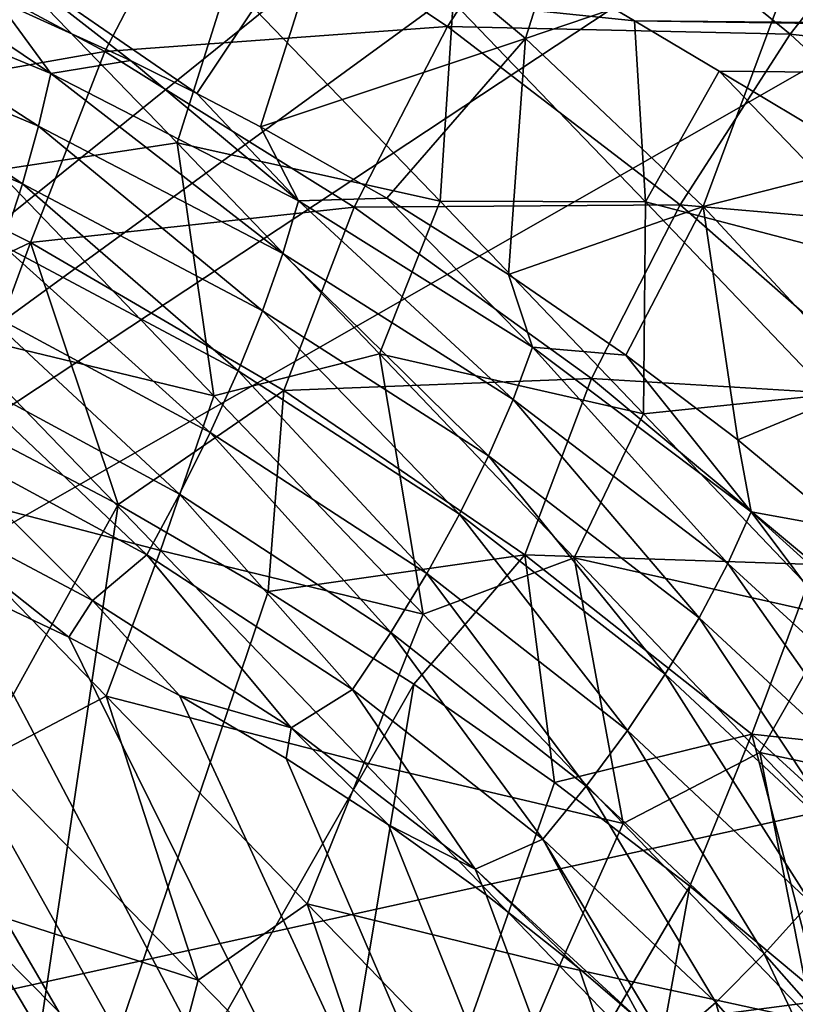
# Model space of a CAD drawing. Header units: metres. Extents: x -109 to 109, y -78 to 121.
# Tile 905 of 1056: x 17.43 to 20.88, y -4.25 to 0.13. Entities that reach past the tile are written whole.
import ezdxf

# ---------------------------------------------------------------- set-up
doc = ezdxf.new("R2010")
doc.units = ezdxf.units.M
doc.layers.add('solid_508554_SW0001', color=7, linetype='CONTINUOUS')

msp = doc.modelspace()

# ---------------------------------------------------------------- linework, layer by layer
at = {"layer": 'solid_508554_SW0001'}
for points in [[(4.682198, 13.057236, -8.693299), (50.351505, -7.183285, 2.992571), (32.970078, 13.057232, -8.693296)], [(4.682198, 13.057236, -8.693299), (4.682198, -7.183285, 2.992571), (50.351505, -7.183285, 2.992571)], [(20.057766, 1.262285, -33.945652), (18.843273, 0.745617, -35.289307), (19.677258, 0.050968, -35.363419)], [(20.897398, 0.466068, -34.044376), (20.057766, 1.262285, -33.945652), (19.677258, 0.050968, -35.363419)], [(19.329386, 0.103913, -40.997868), (18.241541, 0.829169, -41.048298), (19.842445, 0.893111, -39.644836)], [(19.329386, 0.103913, -40.997868), (19.842445, 0.893111, -39.644836), (20.853548, 0.070088, -39.590946)], [(20.853548, 0.070088, -39.590946), (19.842445, 0.893111, -39.644836), (21.435844, 0.811716, -38.323162)], [(17.806376, -0.00751, -42.486462), (16.65032, 0.611005, -42.538979), (18.241541, 0.829169, -41.048298)], [(17.806376, -0.00751, -42.486462), (18.241541, 0.829169, -41.048298), (19.329386, 0.103913, -40.997868)], [(20.853548, 0.070088, -39.590946), (21.435844, 0.811716, -38.323162), (22.36277, -0.099527, -38.259109)], [(17.296089, 0.439445, -36.667595), (18.215332, -0.194318, -36.744305), (18.843273, 0.745617, -35.289307)], [(18.843273, 0.745617, -35.289307), (18.215332, -0.194318, -36.744305), (18.4991, -0.342858, -36.685707)], [(18.843273, 0.745617, -35.289307), (18.4991, -0.342858, -36.685707), (19.677258, 0.050968, -35.363419)], [(16.352985, -8.243653, -0.269029), (15.998173, 0.732994, -5.041996), (50.503654, 0.732994, -5.041996)], [(50.858467, -8.243653, -0.269029), (16.352985, -8.243653, -0.269029), (50.503654, 0.732994, -5.041996)], [(16.302612, -0.27264, -44.061314), (16.65032, 0.611005, -42.538979), (17.806376, -0.00751, -42.486462)], [(19.355053, 0.211807, 23.630499), (20.160786, 0.129449, 23.551237), (19.365168, 0.600049, 23.812435)], [(19.365168, 0.600049, 23.812435), (80.814987, -0.504348, 22.077095), (80.836388, 0.258492, 22.427221)], [(19.365168, 0.600049, 23.812435), (20.160786, 0.129449, 23.551237), (80.814987, -0.504348, 22.077095)], [(18.128181, -0.413152, 23.613346), (17.195753, 0.549621, 24.020271), (17.325594, -0.535533, 23.809845)], [(18.355581, 0.305772, 23.77194), (17.195753, 0.549621, 24.020271), (18.128181, -0.413152, 23.613346)], [(17.365829, 0.446036, 19.792837), (18.747051, 0.36454, 19.662416), (11.499606, -5.473651, 10.319358)], [(16.71336, 0.471503, -36.993534), (16.415739, 0.370642, -37.258183), (17.56678, -0.10533, -37.081413)], [(17.324183, 0.224012, -36.903992), (16.71336, 0.471503, -36.993534), (17.56678, -0.10533, -37.081413)], [(17.296089, 0.439445, -36.667595), (17.324183, 0.224012, -36.903992), (17.919937, -0.047763, -36.801228)], [(17.296089, 0.439445, -36.667595), (17.919937, -0.047763, -36.801228), (18.215332, -0.194318, -36.744305)], [(20.897398, 0.466068, -34.044376), (19.677258, 0.050968, -35.363419), (20.466948, -0.697145, -35.379063)], [(21.685045, -0.38674, -34.073174), (20.897398, 0.466068, -34.044376), (20.466948, -0.697145, -35.379063)], [(18.747051, 0.36454, 19.662416), (19.455683, 0.327391, 19.602966), (11.499606, -5.473651, 10.319358)], [(16.415739, 0.370642, -37.258183), (16.374912, 0.138669, -37.455421), (17.512014, -0.339706, -37.272354)], [(17.56678, -0.10533, -37.081413), (16.415739, 0.370642, -37.258183), (17.512014, -0.339706, -37.272354)], [(19.455683, 0.327391, 19.602966), (20.223782, 0.292302, 19.546812), (11.499606, -5.473651, 10.319358)], [(20.223782, 0.292302, 19.546812), (21.514145, 0.252376, 19.482918), (11.499606, -5.473651, 10.319358)], [(19.297771, -0.673126, 23.281628), (18.355581, 0.305772, 23.77194), (18.128181, -0.413152, 23.613346)], [(19.355053, 0.211807, 23.630499), (18.355581, 0.305772, 23.77194), (19.297771, -0.673126, 23.281628)], [(21.514145, 0.252376, 19.482918), (36.336609, -0.013959, 19.056692), (11.499606, -5.473651, 10.319358)], [(17.919937, -0.047763, -36.801228), (17.324183, 0.224012, -36.903992), (17.56678, -0.10533, -37.081413)], [(20.209873, -0.676612, 23.12985), (19.355053, 0.211807, 23.630499), (19.297771, -0.673126, 23.281628)], [(20.209873, -0.676612, 23.12985), (20.160786, 0.129449, 23.551237), (19.355053, 0.211807, 23.630499)], [(16.374912, 0.138669, -37.455421), (16.319746, -0.117951, -37.615059), (17.439842, -0.596147, -37.425381)], [(17.512014, -0.339706, -37.272354), (16.374912, 0.138669, -37.455421), (17.439842, -0.596147, -37.425381)], [(18.915497, -0.700157, -42.375679), (17.806376, -0.00751, -42.486462), (19.329386, 0.103913, -40.997868)], [(18.915497, -0.700157, -42.375679), (19.329386, 0.103913, -40.997868), (20.364447, -0.688884, -40.887524)], [(20.364447, -0.688884, -40.887524), (19.329386, 0.103913, -40.997868), (20.853548, 0.070088, -39.590946)], [(20.160786, 0.129449, 23.551237), (80.807899, -0.741484, 21.95208), (80.814987, -0.504348, 22.077095)], [(20.160786, 0.129449, 23.551237), (20.537638, -0.094845, 23.415989), (80.807899, -0.741484, 21.95208)], [(20.209873, -0.676612, 23.12985), (20.537638, -0.094845, 23.415989), (20.160786, 0.129449, 23.551237)], [(19.677258, 0.050968, -35.363419), (18.4991, -0.342858, -36.685707), (19.060211, -0.660235, -36.557884)], [(19.677258, 0.050968, -35.363419), (19.060211, -0.660235, -36.557884), (19.60186, -0.998827, -36.418243)], [(19.677258, 0.050968, -35.363419), (19.60186, -0.998827, -36.418243), (20.466948, -0.697145, -35.379063)], [(20.364447, -0.688884, -40.887524), (20.853548, 0.070088, -39.590946), (21.80649, -0.813525, -39.474796)], [(21.80649, -0.813525, -39.474796), (20.853548, 0.070088, -39.590946), (22.36277, -0.099527, -38.259109)], [(36.336609, -0.013959, 19.056692), (51.15913, -0.279357, 18.631968), (11.499606, -5.473651, 10.319358)], [(17.476696, -0.856397, -43.945061), (16.302612, -0.27264, -44.061314), (17.806376, -0.00751, -42.486462)], [(17.476696, -0.856397, -43.945061), (17.806376, -0.00751, -42.486462), (18.915497, -0.700157, -42.375679)], [(17.919937, -0.047763, -36.801228), (17.56678, -0.10533, -37.081413), (18.667307, -0.671057, -36.856579)], [(18.215332, -0.194318, -36.744305), (17.919937, -0.047763, -36.801228), (18.667307, -0.671057, -36.856579)], [(17.439842, -0.596147, -37.425381), (16.319746, -0.117951, -37.615059), (17.351969, -0.868603, -37.536888)], [(17.56678, -0.10533, -37.081413), (17.512014, -0.339706, -37.272354), (18.59734, -0.906055, -37.041687)], [(18.667307, -0.671057, -36.856579), (17.56678, -0.10533, -37.081413), (18.59734, -0.906055, -37.041687)], [(21.39492, -0.986534, 22.83201), (20.537638, -0.094845, 23.415989), (20.209873, -0.676612, 23.12985)], [(20.537638, -0.094845, 23.415989), (20.913836, -0.319681, 23.273031), (80.807899, -0.741484, 21.95208)], [(21.39492, -0.986534, 22.83201), (20.913836, -0.319681, 23.273031), (20.537638, -0.094845, 23.415989)], [(18.4991, -0.342858, -36.685707), (18.215332, -0.194318, -36.744305), (18.667307, -0.671057, -36.856579)], [(51.15913, -0.279357, 18.631968), (51.501217, -5.473651, 10.319358), (11.499606, -5.473651, 10.319358)], [(16.478418, -1.328884, -45.519634), (16.302612, -0.27264, -44.061314), (17.476696, -0.856397, -43.945061)], [(17.512014, -0.339706, -37.272354), (17.439842, -0.596147, -37.425381), (18.507156, -1.160277, -37.188732)], [(18.59734, -0.906055, -37.041687), (17.512014, -0.339706, -37.272354), (18.507156, -1.160277, -37.188732)], [(19.060211, -0.660235, -36.557884), (18.4991, -0.342858, -36.685707), (18.667307, -0.671057, -36.856579)], [(21.685045, -0.38674, -34.073174), (20.466948, -0.697145, -35.379063), (21.206528, -1.493669, -35.335846)], [(18.128181, -0.413152, 23.613346), (17.325594, -0.535533, 23.809845), (18.291737, -1.538502, 23.348583)], [(19.028263, -1.351739, 23.138451), (18.128181, -0.413152, 23.613346), (18.291737, -1.538502, 23.348583)], [(19.297771, -0.673126, 23.281628), (18.128181, -0.413152, 23.613346), (19.028263, -1.351739, 23.138451)], [(18.291737, -1.538502, 23.348583), (17.325594, -0.535533, 23.809845), (17.115656, -1.255039, 23.832382)], [(17.439842, -0.596147, -37.425381), (17.351969, -0.868603, -37.536888), (18.398884, -1.427725, -37.294247)], [(18.507156, -1.160277, -37.188732), (17.439842, -0.596147, -37.425381), (18.398884, -1.427725, -37.294247)], [(18.602972, -1.51592, -43.772789), (17.476696, -0.856397, -43.945061), (18.915497, -0.700157, -42.375679)], [(18.667307, -0.671057, -36.856579), (18.59734, -0.906055, -37.041687), (19.622028, -1.555853, -36.76495)], [(18.602972, -1.51592, -43.772789), (18.915497, -0.700157, -42.375679), (19.970673, -1.462144, -42.207588)], [(19.060211, -0.660235, -36.557884), (18.667307, -0.671057, -36.856579), (19.708242, -1.322292, -36.584984)], [(19.708242, -1.322292, -36.584984), (18.667307, -0.671057, -36.856579), (19.622028, -1.555853, -36.76495)], [(19.970673, -1.462144, -42.207588), (18.915497, -0.700157, -42.375679), (20.364447, -0.688884, -40.887524)], [(20.201107, -1.618908, 22.718075), (19.297771, -0.673126, 23.281628), (19.028263, -1.351739, 23.138451)], [(19.60186, -0.998827, -36.418243), (19.060211, -0.660235, -36.557884), (19.708242, -1.322292, -36.584984)], [(20.209873, -0.676612, 23.12985), (19.297771, -0.673126, 23.281628), (20.201107, -1.618908, 22.718075)], [(20.466948, -0.697145, -35.379063), (19.60186, -0.998827, -36.418243), (20.122663, -1.357537, -36.267246)], [(19.970673, -1.462144, -42.207588), (20.364447, -0.688884, -40.887524), (21.339851, -1.544225, -40.717842)], [(20.466948, -0.697145, -35.379063), (20.122663, -1.357537, -36.267246), (20.621311, -1.735253, -36.105358)], [(21.029217, -1.532822, 22.567429), (20.209873, -0.676612, 23.12985), (20.201107, -1.618908, 22.718075)], [(21.39492, -0.986534, 22.83201), (20.209873, -0.676612, 23.12985), (21.029217, -1.532822, 22.567429)], [(21.339851, -1.544225, -40.717842), (20.364447, -0.688884, -40.887524), (21.80649, -0.813525, -39.474796)], [(20.466948, -0.697145, -35.379063), (20.621311, -1.735253, -36.105358), (21.206528, -1.493669, -35.335846)], [(17.179888, -1.661398, -45.408371), (16.478418, -1.328884, -45.519634), (17.476696, -0.856397, -43.945061)], [(17.865051, -2.021651, -45.277981), (17.179888, -1.661398, -45.408371), (17.476696, -0.856397, -43.945061)], [(17.351969, -0.868603, -37.536888), (17.250463, -1.150646, -37.604244), (18.275078, -1.702087, -37.35574)], [(18.398884, -1.427725, -37.294247), (17.351969, -0.868603, -37.536888), (18.275078, -1.702087, -37.35574)], [(17.865051, -2.021651, -45.277981), (17.476696, -0.856397, -43.945061), (18.602972, -1.51592, -43.772789)], [(18.59734, -0.906055, -37.041687), (18.507156, -1.160277, -37.188732), (19.51306, -1.805571, -36.90686)], [(19.622028, -1.555853, -36.76495), (18.59734, -0.906055, -37.041687), (19.51306, -1.805571, -36.90686)], [(20.122663, -1.357537, -36.267246), (19.60186, -0.998827, -36.418243), (19.708242, -1.322292, -36.584984)], [(5.75, -1.179039, -37.981754), (5.75, -14.267006, -31.022758), (23.401785, -14.267006, -31.022758)], [(11.492039, -1.179039, -37.981754), (5.75, -1.179039, -37.981754), (23.401785, -14.267006, -31.022758)], [(12.079011, -1.191464, -37.975147), (11.492039, -1.179039, -37.981754), (23.401785, -14.267006, -31.022758)], [(17.250463, -1.150646, -37.604244), (17.137726, -1.435619, -37.625858), (18.13866, -1.976891, -37.371758)], [(18.275078, -1.702087, -37.35574), (17.250463, -1.150646, -37.604244), (18.13866, -1.976891, -37.371758)], [(18.507156, -1.160277, -37.188732), (18.398884, -1.427725, -37.294247), (19.383907, -2.065552, -37.00737)], [(19.51306, -1.805571, -36.90686), (18.507156, -1.160277, -37.188732), (19.383907, -2.065552, -37.00737)], [(12.66514, -1.22836, -37.955528), (12.079011, -1.191464, -37.975147), (23.401785, -14.267006, -31.022758)], [(13.248817, -1.289446, -37.92305), (12.66514, -1.22836, -37.955528), (23.401785, -14.267006, -31.022758)], [(18.054108, -2.226702, 23.381386), (17.115656, -1.255039, 23.832382), (16.88817, -1.92335, 23.957788)], [(18.291737, -1.538502, 23.348583), (17.115656, -1.255039, 23.832382), (18.054108, -2.226702, 23.381386)], [(13.828406, -1.374439, -37.877857), (13.248817, -1.289446, -37.92305), (23.401785, -14.267006, -31.022758)], [(19.028263, -1.351739, 23.138451), (18.291737, -1.538502, 23.348583), (19.221352, -2.51046, 22.80784)], [(19.893023, -2.258762, 22.59342), (19.028263, -1.351739, 23.138451), (19.221352, -2.51046, 22.80784)], [(20.201107, -1.618908, 22.718075), (19.028263, -1.351739, 23.138451), (19.893023, -2.258762, 22.59342)], [(19.708242, -1.322292, -36.584984), (19.622028, -1.555853, -36.76495), (20.576706, -2.28427, -36.443584)], [(20.67988, -2.054435, -36.267788), (19.708242, -1.322292, -36.584984), (20.576706, -2.28427, -36.443584)], [(20.122663, -1.357537, -36.267246), (19.708242, -1.322292, -36.584984), (20.67988, -2.054435, -36.267788)], [(20.621311, -1.735253, -36.105358), (20.122663, -1.357537, -36.267246), (20.67988, -2.054435, -36.267788)], [(14.402382, -1.483089, -37.820087), (13.828406, -1.374439, -37.877857), (23.401785, -14.267006, -31.022758)], [(17.137726, -1.435619, -37.625858), (17.016415, -1.7168, -37.601219), (17.992851, -2.245653, -37.341927)], [(18.13866, -1.976891, -37.371758), (17.137726, -1.435619, -37.625858), (17.992851, -2.245653, -37.341927)], [(18.398884, -1.427725, -37.294247), (18.275078, -1.702087, -37.35574), (19.237621, -2.329663, -37.06411)], [(19.383907, -2.065552, -37.00737), (18.398884, -1.427725, -37.294247), (19.237621, -2.329663, -37.06411)], [(14.969281, -1.615147, -37.74987), (14.402382, -1.483089, -37.820087), (23.401785, -14.267006, -31.022758)], [(19.674324, -2.246625, -43.545845), (18.602972, -1.51592, -43.772789), (19.970673, -1.462144, -42.207588)], [(19.674324, -2.246625, -43.545845), (19.970673, -1.462144, -42.207588), (20.964897, -2.288681, -41.983131)], [(20.964897, -2.288681, -41.983131), (19.970673, -1.462144, -42.207588), (21.339851, -1.544225, -40.717842)], [(18.532372, -2.408806, -45.128765), (17.865051, -2.021651, -45.277981), (18.602972, -1.51592, -43.772789)], [(18.532372, -2.408806, -45.128765), (18.602972, -1.51592, -43.772789), (19.674324, -2.246625, -43.545845)], [(21.206528, -1.493669, -35.335846), (20.621311, -1.735253, -36.105358), (21.096601, -2.130764, -35.932964)], [(19.221352, -2.51046, 22.80784), (18.291737, -1.538502, 23.348583), (18.054108, -2.226702, 23.381386)], [(19.622028, -1.555853, -36.76495), (19.51306, -1.805571, -36.90686), (20.448526, -2.527012, -36.581501)], [(20.576706, -2.28427, -36.443584), (19.622028, -1.555853, -36.76495), (20.448526, -2.527012, -36.581501)], [(21.029217, -1.532822, 22.567429), (20.201107, -1.618908, 22.718075), (21.062078, -2.522073, 22.079882)], [(15.527662, -1.770331, -37.667358), (14.969281, -1.615147, -37.74987), (23.401785, -14.267006, -31.022758)], [(21.062078, -2.522073, 22.079882), (20.201107, -1.618908, 22.718075), (19.893023, -2.258762, 22.59342)], [(15.930471, -5.526824, -52.459057), (17.179888, -1.661398, -45.408371), (17.865051, -2.021651, -45.277981)], [(18.275078, -1.702087, -37.35574), (18.13866, -1.976891, -37.371758), (19.07765, -2.591671, -37.075733)], [(19.237621, -2.329663, -37.06411), (18.275078, -1.702087, -37.35574), (19.07765, -2.591671, -37.075733)], [(17.016415, -1.7168, -37.601219), (16.810444, -1.94931, -37.550343), (17.751785, -2.449322, -37.294182)], [(17.992851, -2.245653, -37.341927), (17.016415, -1.7168, -37.601219), (17.751785, -2.449322, -37.294182)], [(21.096601, -2.130764, -35.932964), (20.621311, -1.735253, -36.105358), (20.67988, -2.054435, -36.267788)], [(16.076096, -1.948305, -37.572727), (15.527662, -1.770331, -37.667358), (23.401785, -14.267006, -31.022758)], [(19.51306, -1.805571, -36.90686), (19.383907, -2.065552, -37.00737), (20.298367, -2.776934, -36.678284)], [(20.448526, -2.527012, -36.581501), (19.51306, -1.805571, -36.90686), (20.298367, -2.776934, -36.678284)], [(17.812702, -2.874758, 23.514585), (16.88817, -1.92335, 23.957788), (17.266703, -3.160508, 23.900026)], [(18.054108, -2.226702, 23.381386), (16.88817, -1.92335, 23.957788), (17.812702, -2.874758, 23.514585)], [(16.291235, -2.025347, -37.531765), (16.076096, -1.948305, -37.572727), (23.401785, -14.267006, -31.022758)], [(16.810444, -1.94931, -37.550343), (17.13689, -2.369964, -37.34853), (17.64576, -2.611665, -37.220013)], [(16.810444, -1.94931, -37.550343), (17.64576, -2.611665, -37.220013), (17.751785, -2.449322, -37.294182)], [(18.13866, -1.976891, -37.371758), (17.992851, -2.245653, -37.341927), (18.90777, -2.845395, -37.041969)], [(19.07765, -2.591671, -37.075733), (18.13866, -1.976891, -37.371758), (18.90777, -2.845395, -37.041969)], [(15.930471, -5.526824, -52.459057), (17.865051, -2.021651, -45.277981), (17.243303, -6.211176, -52.220951)], [(16.6131, -2.148498, -37.466282), (16.291235, -2.025347, -37.531765), (23.401785, -14.267006, -31.022758)], [(17.243303, -6.211176, -52.220951), (17.865051, -2.021651, -45.277981), (18.532372, -2.408806, -45.128765)], [(20.67988, -2.054435, -36.267788), (20.576706, -2.28427, -36.443584), (21.451906, -3.086287, -36.078972)], [(21.572313, -2.862659, -35.906094), (20.67988, -2.054435, -36.267788), (21.451906, -3.086287, -36.078972)], [(21.096601, -2.130764, -35.932964), (20.67988, -2.054435, -36.267788), (21.572313, -2.862659, -35.906094)], [(19.383907, -2.065552, -37.00737), (19.237621, -2.329663, -37.06411), (20.129768, -3.028137, -36.731644)], [(20.298367, -2.776934, -36.678284), (19.383907, -2.065552, -37.00737), (20.129768, -3.028137, -36.731644)], [(17.13689, -2.369964, -37.34853), (16.6131, -2.148498, -37.466282), (23.401785, -14.267006, -31.022758)], [(18.959335, -3.169306, 22.852566), (18.054108, -2.226702, 23.381386), (17.812702, -2.874758, 23.514585)], [(19.221352, -2.51046, 22.80784), (18.054108, -2.226702, 23.381386), (18.959335, -3.169306, 22.852566)], [(17.992851, -2.245653, -37.341927), (17.751785, -2.449322, -37.294182), (18.634962, -3.015983, -36.999641)], [(18.90777, -2.845395, -37.041969), (17.992851, -2.245653, -37.341927), (18.634962, -3.015983, -36.999641)], [(19.179914, -2.821773, -44.961147), (18.532372, -2.408806, -45.128765), (19.674324, -2.246625, -43.545845)], [(19.805681, -3.259318, -44.775612), (19.179914, -2.821773, -44.961147), (19.674324, -2.246625, -43.545845)], [(19.893023, -2.258762, 22.59342), (19.221352, -2.51046, 22.80784), (20.110645, -3.441747, 22.184793)], [(20.683634, -3.043931, -43.265564), (19.674324, -2.246625, -43.545845), (20.964897, -2.288681, -41.983131)], [(19.805681, -3.259318, -44.775612), (19.674324, -2.246625, -43.545845), (20.683634, -3.043931, -43.265564)], [(20.719057, -3.125301, 21.976641), (19.893023, -2.258762, 22.59342), (20.110645, -3.441747, 22.184793)], [(21.062078, -2.522073, 22.079882), (19.893023, -2.258762, 22.59342), (20.719057, -3.125301, 21.976641)], [(20.576706, -2.28427, -36.443584), (20.448526, -2.527012, -36.581501), (21.304539, -3.319443, -36.21431)], [(21.451906, -3.086287, -36.078972), (20.576706, -2.28427, -36.443584), (21.304539, -3.319443, -36.21431)], [(20.683634, -3.043931, -43.265564), (20.964897, -2.288681, -41.983131), (21.891205, -3.17494, -41.7033)], [(19.237621, -2.329663, -37.06411), (19.07765, -2.591671, -37.075733), (19.946712, -3.274696, -36.740326)], [(20.129768, -3.028137, -36.731644), (19.237621, -2.329663, -37.06411), (19.946712, -3.274696, -36.740326)], [(17.64576, -2.611665, -37.220013), (17.13689, -2.369964, -37.34853), (23.401785, -14.267006, -31.022758)], [(17.243303, -6.211176, -52.220951), (18.532372, -2.408806, -45.128765), (19.179914, -2.821773, -44.961147)], [(17.751785, -2.449322, -37.294182), (17.64576, -2.611665, -37.220013), (18.138065, -2.872474, -37.081337)], [(17.751785, -2.449322, -37.294182), (18.138065, -2.872474, -37.081337), (18.634962, -3.015983, -36.999641)], [(20.110645, -3.441747, 22.184793), (19.221352, -2.51046, 22.80784), (18.959335, -3.169306, 22.852566)], [(20.448526, -2.527012, -36.581501), (20.298367, -2.776934, -36.678284), (21.133692, -3.556624, -36.308907)], [(21.304539, -3.319443, -36.21431), (20.448526, -2.527012, -36.581501), (21.133692, -3.556624, -36.308907)], [(21.876633, -3.371303, 21.366516), (21.062078, -2.522073, 22.079882), (20.719057, -3.125301, 21.976641)], [(18.138065, -2.872474, -37.081337), (17.64576, -2.611665, -37.220013), (23.401785, -14.267006, -31.022758)], [(19.07765, -2.591671, -37.075733), (18.90777, -2.845395, -37.041969), (19.753515, -3.510792, -36.704124)], [(19.946712, -3.274696, -36.740326), (19.07765, -2.591671, -37.075733), (19.753515, -3.510792, -36.704124)], [(20.298367, -2.776934, -36.678284), (20.129768, -3.028137, -36.731644), (20.943392, -3.792236, -36.360535)], [(21.133692, -3.556624, -36.308907), (20.298367, -2.776934, -36.678284), (20.943392, -3.792236, -36.360535)], [(17.243303, -6.211176, -52.220951), (19.179914, -2.821773, -44.961147), (18.488369, -6.98872, -51.914207)], [(18.488369, -6.98872, -51.914207), (19.179914, -2.821773, -44.961147), (19.805681, -3.259318, -44.775612)], [(18.90777, -2.845395, -37.041969), (18.634962, -3.015983, -36.999641), (19.452951, -3.64437, -36.66954)], [(19.753515, -3.510792, -36.704124), (18.90777, -2.845395, -37.041969), (19.452951, -3.64437, -36.66954)], [(17.812702, -2.874758, 23.514585), (17.266703, -3.160508, 23.900026), (18.221945, -4.137821, 23.380507)], [(18.70677, -3.799168, 22.993767), (17.812702, -2.874758, 23.514585), (18.221945, -4.137821, 23.380507)], [(18.959335, -3.169306, 22.852566), (17.812702, -2.874758, 23.514585), (18.70677, -3.799168, 22.993767)], [(18.612341, -3.151289, -36.93309), (18.138065, -2.872474, -37.081337), (23.401785, -14.267006, -31.022758)], [(18.634962, -3.015983, -36.999641), (18.138065, -2.872474, -37.081337), (18.612341, -3.151289, -36.93309)], [(18.634962, -3.015983, -36.999641), (18.612341, -3.151289, -36.93309), (19.067316, -3.447067, -36.775822)], [(18.634962, -3.015983, -36.999641), (19.067316, -3.447067, -36.775822), (19.452951, -3.64437, -36.66954)], [(20.407873, -3.720246, -44.572655), (19.805681, -3.259318, -44.775612), (20.683634, -3.043931, -43.265564)], [(20.129768, -3.028137, -36.731644), (19.946712, -3.274696, -36.740326), (20.738132, -4.020718, -36.367977)], [(20.943392, -3.792236, -36.360535), (20.129768, -3.028137, -36.731644), (20.738132, -4.020718, -36.367977)], [(20.985165, -4.203673, -44.352646), (20.407873, -3.720246, -44.572655), (20.683634, -3.043931, -43.265564)], [(21.623831, -3.903217, -42.933319), (20.683634, -3.043931, -43.265564), (21.891205, -3.17494, -41.7033)], [(20.985165, -4.203673, -44.352646), (20.683634, -3.043931, -43.265564), (21.623831, -3.903217, -42.933319)], [(19.067316, -3.447067, -36.775822), (18.612341, -3.151289, -36.93309), (23.401785, -14.267006, -31.022758)], [(20.719057, -3.125301, 21.976641), (20.110645, -3.441747, 22.184793), (20.954998, -4.320409, 21.477278)], [(21.502663, -3.941036, 21.287075), (20.719057, -3.125301, 21.976641), (20.954998, -4.320409, 21.477278)], [(21.876633, -3.371303, 21.366516), (20.719057, -3.125301, 21.976641), (21.502663, -3.941036, 21.287075)], [(18.221945, -4.137821, 23.380507), (17.266703, -3.160508, 23.900026), (17.106926, -3.779336, 24.183903)], [(19.827589, -4.073721, 22.24275), (18.959335, -3.169306, 22.852566), (18.70677, -3.799168, 22.993767)], [(20.110645, -3.441747, 22.184793), (18.959335, -3.169306, 22.852566), (19.827589, -4.073721, 22.24275)], [(18.488369, -6.98872, -51.914207), (19.805681, -3.259318, -44.775612), (20.407873, -3.720246, -44.572655)], [(19.946712, -3.274696, -36.740326), (19.753515, -3.510792, -36.704124), (20.522757, -4.236679, -36.331055)], [(20.738132, -4.020718, -36.367977), (19.946712, -3.274696, -36.740326), (20.522757, -4.236679, -36.331055)], [(19.501881, -3.758804, -36.610069), (19.067316, -3.447067, -36.775822), (23.401785, -14.267006, -31.022758)], [(19.452951, -3.64437, -36.66954), (19.067316, -3.447067, -36.775822), (19.501881, -3.758804, -36.610069)], [(20.954998, -4.320409, 21.477278), (20.110645, -3.441747, 22.184793), (19.827589, -4.073721, 22.24275)], [(19.753515, -3.510792, -36.704124), (19.452951, -3.64437, -36.66954), (20.199499, -4.329983, -36.306366)], [(19.753515, -3.510792, -36.704124), (20.199499, -4.329983, -36.306366), (20.305826, -4.425884, -36.255375)], [(20.522757, -4.236679, -36.331055), (19.753515, -3.510792, -36.704124), (20.305826, -4.425884, -36.255375)], [(19.452951, -3.64437, -36.66954), (19.501881, -3.758804, -36.610069), (19.915018, -4.085464, -36.436382)], [(19.452951, -3.64437, -36.66954), (19.915018, -4.085464, -36.436382), (20.199499, -4.329983, -36.306366)], [(18.488369, -6.98872, -51.914207), (20.407873, -3.720246, -44.572655), (19.655462, -7.853209, -51.54126)], [(19.655462, -7.853209, -51.54126), (20.407873, -3.720246, -44.572655), (20.985165, -4.203673, -44.352646)], [(19.915018, -4.085464, -36.436382), (19.501881, -3.758804, -36.610069), (23.401785, -14.267006, -31.022758)], [(18.061575, -4.744896, 23.6661), (17.106926, -3.779336, 24.183903), (17.242521, -4.614983, 24.410751)], [(18.221945, -4.137821, 23.380507), (17.106926, -3.779336, 24.183903), (18.061575, -4.744896, 23.6661)], [(18.70677, -3.799168, 22.993767), (18.221945, -4.137821, 23.380507), (19.142735, -5.080846, 22.769777)], [(19.566574, -4.687825, 22.39171), (18.70677, -3.799168, 22.993767), (19.142735, -5.080846, 22.769777)], [(19.827589, -4.073721, 22.24275), (18.70677, -3.799168, 22.993767), (19.566574, -4.687825, 22.39171)], [(20.943392, -3.792236, -36.360535), (20.738132, -4.020718, -36.367977), (21.445164, -4.823192, -35.961609)], [(20.738132, -4.020718, -36.367977), (20.522757, -4.236679, -36.331055), (21.209089, -5.016544, -35.925922)], [(21.445164, -4.823192, -35.961609), (20.738132, -4.020718, -36.367977), (21.209089, -5.016544, -35.925922)], [(20.654428, -4.928862, 21.54917), (19.827589, -4.073721, 22.24275), (19.566574, -4.687825, 22.39171)], [(20.954998, -4.320409, 21.477278), (19.827589, -4.073721, 22.24275), (20.654428, -4.928862, 21.54917)], [(20.199499, -4.329983, -36.306366), (19.915018, -4.085464, -36.436382), (23.401785, -14.267006, -31.022758)], [(19.142735, -5.080846, 22.769777), (18.221945, -4.137821, 23.380507), (18.061575, -4.744896, 23.6661)], [(19.655462, -7.853209, -51.54126), (20.985165, -4.203673, -44.352646), (20.734434, -8.798349, -51.104588)], [(20.734434, -8.798349, -51.104588), (20.985165, -4.203673, -44.352646), (21.53653, -4.70893, -44.115856)], [(20.522757, -4.236679, -36.331055), (20.305826, -4.425884, -36.255375), (20.673613, -4.778644, -36.06781)], [(21.209089, -5.016544, -35.925922), (20.522757, -4.236679, -36.331055), (20.673613, -4.778644, -36.06781)]]:
    msp.add_3dface(points, dxfattribs=at)

doc.saveas('drawing.dxf')
